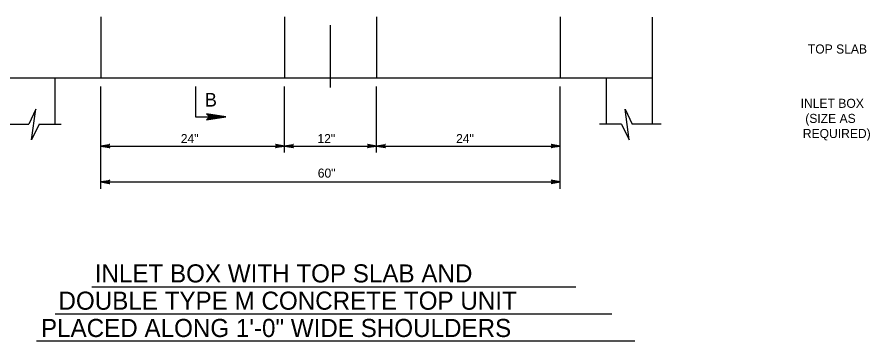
# Model space of a CAD drawing. Extents: x 2087776 to 2104538, y 970919 to 982612.
# Drawn here: x 2091013 to 2091941, y 973915 to 974267 of the extents above; entities that cross this region are included whole.
import ezdxf

# ---------------------------------------------------------------- set-up
doc = ezdxf.new("R2010")
doc.units = 0
doc.layers.add('1', color=7, linetype='Continuous')

msp = doc.modelspace()

# ---------------------------------------------------------------- linework, layer by layer
at = {"layer": '1'}
for p, q in [((2091104, 974267.2), (2091104, 974200.53)), ((2091304, 974267.2), (2091304, 974200.53)), ((2091404, 974267.2), (2091404, 974200.53)), ((2091604, 974267.2), (2091604, 974200.53)), ((2091704, 974267.03), (2091704, 974150.53)), ((2091354, 974190.5), (2091354, 974258.19)), ((2091704, 974200.53), (2091004, 974200.53)), ((2091054, 974200.53), (2091054, 974150.52)), ((2091654, 974200.53), (2091654, 974150.52)), ((2091104, 974080.35), (2091104, 974191.46)), ((2091304, 974119.77), (2091304, 974191.46)), ((2091404, 974119.77), (2091404, 974191.46)), ((2091604, 974080.35), (2091604, 974191.46)), ((2090993.96, 974150.53), (2091025.65, 974150.53)), ((2091037.2, 974150.52), (2091061.09, 974150.52)), ((2091670.81, 974150.52), (2091646.92, 974150.52)), ((2091714.05, 974150.53), (2091682.36, 974150.53)), ((2091104, 974126.83), (2091604, 974126.83)), ((2091104, 974087.79), (2091604, 974087.79)), ((2091094.52, 973973.88), (2091621.04, 973973.88)), ((2091054.4, 973944.5), (2091660.32, 973944.5)), ((2091034.26, 973914.91), (2091685.26, 973914.91))]:
    msp.add_line(p, q, dxfattribs=at)
for points in [[(2091207.28, 974191.75), (2091207.28, 974158.68), (2091240.35, 974158.68)], [(2091037.19, 974150.53), (2091028.86, 974133.51), (2091033.39, 974166.81), (2091025.65, 974150.53)], [(2091670.82, 974150.53), (2091679.14, 974133.51), (2091674.62, 974166.81), (2091682.36, 974150.53)], [(2091220.32, 974156.17), (2091221.07, 974157.62), (2091240.35, 974158.68), (2091220.32, 974156.17), (2091219.3, 974155.29), (2091240.35, 974158.68), (2091221.08, 974159.64), (2091220.38, 974161.07), (2091240.35, 974158.68), (2091219.3, 974162.03), (2091220.38, 974161.07)], [(2091104, 974126.83), (2091113.79, 974128.67), (2091113.41, 974128.41), (2091113.04, 974128.14), (2091112.84, 974127.82), (2091112.65, 974127.49), (2091112.59, 974127.16), (2091112.53, 974126.83), (2091112.59, 974126.5), (2091112.65, 974126.18), (2091112.84, 974125.85), (2091113.04, 974125.52), (2091113.41, 974125.26), (2091113.79, 974125), (2091104, 974126.83), (2091113.41, 974125.26), (2091113.04, 974125.52), (2091104, 974126.83), (2091112.84, 974125.85), (2091112.65, 974126.18), (2091104, 974126.83), (2091112.59, 974126.5), (2091112.53, 974126.83), (2091104, 974126.83), (2091112.59, 974127.16), (2091112.65, 974127.49), (2091104, 974126.83), (2091112.84, 974127.82), (2091113.04, 974128.14), (2091104, 974126.83), (2091113.41, 974128.41)], [(2091304, 974126.83), (2091294.22, 974125), (2091294.6, 974125.26), (2091294.97, 974125.52), (2091295.17, 974125.85), (2091295.36, 974126.18), (2091295.42, 974126.5), (2091295.47, 974126.83), (2091295.42, 974127.16), (2091295.36, 974127.49), (2091295.17, 974127.82), (2091294.97, 974128.14), (2091294.6, 974128.41), (2091294.22, 974128.67), (2091304, 974126.83), (2091294.6, 974128.41), (2091294.97, 974128.14), (2091304, 974126.83), (2091295.17, 974127.82), (2091295.36, 974127.49), (2091304, 974126.83), (2091295.42, 974127.16), (2091295.47, 974126.83), (2091304, 974126.83), (2091295.42, 974126.5), (2091295.36, 974126.18), (2091304, 974126.83), (2091295.17, 974125.85), (2091294.97, 974125.52), (2091304, 974126.83), (2091294.6, 974125.26)], [(2091304, 974126.83), (2091313.79, 974128.67), (2091313.41, 974128.41), (2091313.04, 974128.14), (2091312.84, 974127.82), (2091312.65, 974127.49), (2091312.59, 974127.16), (2091312.53, 974126.83), (2091312.59, 974126.5), (2091312.65, 974126.18), (2091312.84, 974125.85), (2091313.04, 974125.52), (2091313.41, 974125.26), (2091313.79, 974125), (2091304, 974126.83), (2091313.41, 974125.26), (2091313.04, 974125.52), (2091304, 974126.83), (2091312.84, 974125.85), (2091312.65, 974126.18), (2091304, 974126.83), (2091312.59, 974126.5), (2091312.53, 974126.83), (2091304, 974126.83), (2091312.59, 974127.16), (2091312.65, 974127.49), (2091304, 974126.83), (2091312.84, 974127.82), (2091313.04, 974128.14), (2091304, 974126.83), (2091313.41, 974128.41)], [(2091404, 974126.83), (2091394.22, 974125), (2091394.6, 974125.26), (2091394.97, 974125.52), (2091395.17, 974125.85), (2091395.36, 974126.18), (2091395.42, 974126.5), (2091395.47, 974126.83), (2091395.42, 974127.16), (2091395.36, 974127.49), (2091395.17, 974127.82), (2091394.97, 974128.14), (2091394.6, 974128.41), (2091394.22, 974128.67), (2091404, 974126.83), (2091394.6, 974128.41), (2091394.97, 974128.14), (2091404, 974126.83), (2091395.17, 974127.82), (2091395.36, 974127.49), (2091404, 974126.83), (2091395.42, 974127.16), (2091395.47, 974126.83), (2091404, 974126.83), (2091395.42, 974126.5), (2091395.36, 974126.18), (2091404, 974126.83), (2091395.17, 974125.85), (2091394.97, 974125.52), (2091404, 974126.83), (2091394.6, 974125.26)], [(2091404, 974126.83), (2091413.79, 974128.67), (2091413.41, 974128.41), (2091413.04, 974128.14), (2091412.84, 974127.82), (2091412.65, 974127.49), (2091412.59, 974127.16), (2091412.53, 974126.83), (2091412.59, 974126.5), (2091412.65, 974126.18), (2091412.84, 974125.85), (2091413.04, 974125.52), (2091413.41, 974125.26), (2091413.79, 974125), (2091404, 974126.83), (2091413.41, 974125.26), (2091413.04, 974125.52), (2091404, 974126.83), (2091412.84, 974125.85), (2091412.65, 974126.18), (2091404, 974126.83), (2091412.59, 974126.5), (2091412.53, 974126.83), (2091404, 974126.83), (2091412.59, 974127.16), (2091412.65, 974127.49), (2091404, 974126.83), (2091412.84, 974127.82), (2091413.04, 974128.14), (2091404, 974126.83), (2091413.41, 974128.41)], [(2091604, 974126.83), (2091594.22, 974125), (2091594.6, 974125.26), (2091594.97, 974125.52), (2091595.17, 974125.85), (2091595.36, 974126.18), (2091595.42, 974126.5), (2091595.47, 974126.83), (2091595.42, 974127.16), (2091595.36, 974127.49), (2091595.17, 974127.82), (2091594.97, 974128.14), (2091594.6, 974128.41), (2091594.22, 974128.67), (2091604, 974126.83), (2091594.6, 974128.41), (2091594.97, 974128.14), (2091604, 974126.83), (2091595.17, 974127.82), (2091595.36, 974127.49), (2091604, 974126.83), (2091595.42, 974127.16), (2091595.47, 974126.83), (2091604, 974126.83), (2091595.42, 974126.5), (2091595.36, 974126.18), (2091604, 974126.83), (2091595.17, 974125.85), (2091594.97, 974125.52), (2091604, 974126.83), (2091594.6, 974125.26)], [(2091104, 974087.79), (2091113.79, 974089.63), (2091113.41, 974089.37), (2091113.04, 974089.1), (2091112.84, 974088.78), (2091112.65, 974088.45), (2091112.59, 974088.12), (2091112.53, 974087.79), (2091112.59, 974087.46), (2091112.65, 974087.14), (2091112.84, 974086.81), (2091113.04, 974086.48), (2091113.41, 974086.22), (2091113.79, 974085.96), (2091104, 974087.79), (2091113.41, 974086.22), (2091113.04, 974086.48), (2091104, 974087.79), (2091112.84, 974086.81), (2091112.65, 974087.14), (2091104, 974087.79), (2091112.59, 974087.46), (2091112.53, 974087.79), (2091104, 974087.79), (2091112.59, 974088.12), (2091112.65, 974088.45), (2091104, 974087.79), (2091112.84, 974088.78), (2091113.04, 974089.1), (2091104, 974087.79), (2091113.41, 974089.37)], [(2091604, 974087.79), (2091594.22, 974089.63), (2091594.6, 974089.37), (2091594.97, 974089.1), (2091595.17, 974088.78), (2091595.36, 974088.45), (2091595.42, 974088.12), (2091595.47, 974087.79), (2091595.42, 974087.46), (2091595.36, 974087.14), (2091595.17, 974086.81), (2091594.97, 974086.48), (2091594.6, 974086.22), (2091594.22, 974085.96), (2091604, 974087.79), (2091594.6, 974086.22), (2091594.97, 974086.48), (2091604, 974087.79), (2091595.17, 974086.81), (2091595.36, 974087.14), (2091604, 974087.79), (2091595.42, 974087.46), (2091595.47, 974087.79), (2091604, 974087.79), (2091595.42, 974088.12), (2091595.36, 974088.45), (2091604, 974087.79), (2091595.17, 974088.78), (2091594.97, 974089.1), (2091604, 974087.79), (2091594.6, 974089.37)]]:
    msp.add_lwpolyline(points, dxfattribs=at)

# ---------------------------------------------------------------- texts
for s, height, p in [('TOP SLAB', 9.843, (2091873.55, 974227.46)), ('B', 14.76, (2091217.33, 974169.79)), ('INLET BOX', 9.843, (2091865.71, 974168.39)), ('(SIZE AS', 9.843, (2091870.71, 974151.98)), ('24"', 9.843, (2091191.18, 974130)), ('12"', 9.843, (2091339.85, 974130)), ('24"', 9.843, (2091490.71, 974130)), ('REQUIRED)', 9.843, (2091868.04, 974135.58)), ('60"', 9.843, (2091340.22, 974092.51)), ('INLET BOX WITH TOP SLAB AND', 19.685, (2091097.52, 973978.53)), ('DOUBLE TYPE M CONCRETE TOP UNIT', 19.685, (2091058.07, 973948.85)), ('PLACED ALONG 1\'-0" WIDE SHOULDERS', 19.685, (2091039.01, 973919.16))]:
    msp.add_text(s, height=height, dxfattribs=at).set_placement(p)

doc.saveas('drawing.dxf')
